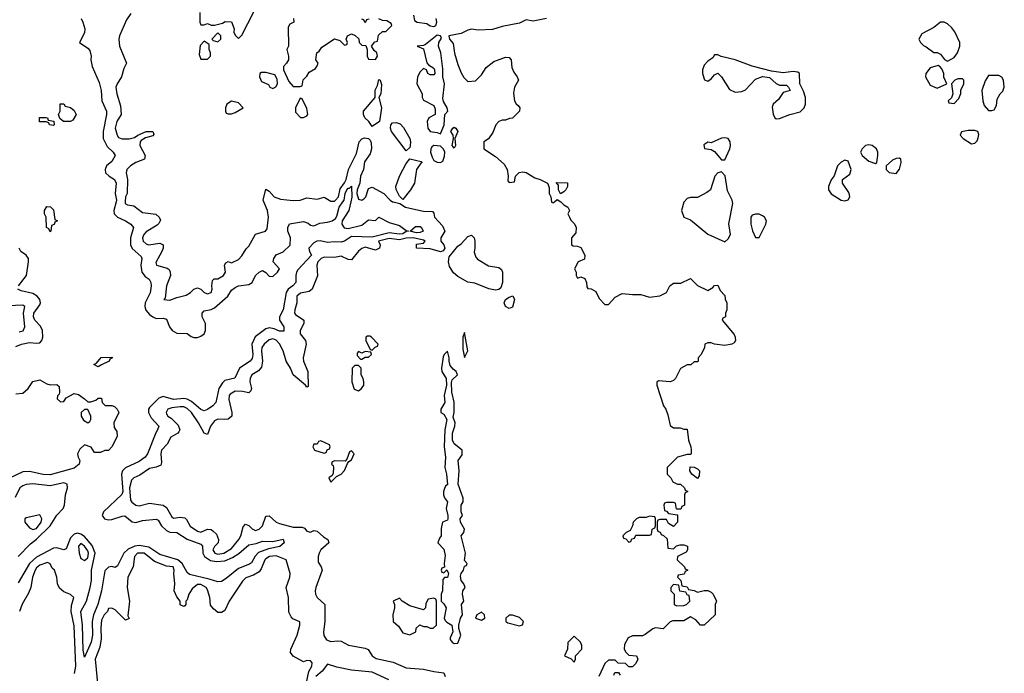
# Model space of a CAD drawing. Header units: inches. Extents: x 2380249 to 2585472, y 382747 to 546448.
# Tile 322 of 626: x 2561632 to 2567382, y 397248 to 401064. Entities that reach past the tile are written whole.
import ezdxf

# ---------------------------------------------------------------- set-up
doc = ezdxf.new("R2010")
doc.units = ezdxf.units.IN
doc.header["$MEASUREMENT"] = 0
doc.layers.add('C5369', color=7, linetype='Continuous')
doc.layers.add('C5460', color=7, linetype='Continuous')

msp = doc.modelspace()

# ---------------------------------------------------------------- linework, layer by layer
at = {"layer": 'C5369', "color": 4}
for points, elevation in [([(2563566, 400000), (2563555, 399950), (2563515.6, 399890), (2563513.7, 399870), (2563527.9, 399847.9), (2563550, 399844.4), (2563630, 399864.4), (2563670, 399896), (2563710, 399892), (2563730, 399910.8), (2563790, 399878.8), (2563850, 399863), (2563890, 399832.7), (2563902, 399830), (2563890, 399827.8), (2563870, 399814.3), (2563850, 399811.2), (2563790, 399818.7), (2563690, 399794.3), (2563570, 399797.4), (2563530, 399771.3), (2563510, 399765.6), (2563470, 399767.6), (2563430, 399763.5), (2563386.7, 399773.3), (2563368.3, 399771.7), (2563350, 399760.4), (2563321.6, 399730), (2563324.7, 399710), (2563337.3, 399690), (2563256.2, 399603.8), (2563248.2, 399590), (2563244.4, 399570), (2563245.3, 399530), (2563228.2, 399510), (2563199.5, 399490), (2563188.2, 399471.8), (2563170.4, 399370.4), (2563150.3, 399330), (2563148.7, 399310), (2563175.5, 399270), (2563174.2, 399245.8), (2563150, 399244.7), (2563118.4, 399258.4), (2563090, 399264), (2563070, 399258.9), (2563007.3, 399212.7), (2562988.8, 399170), (2562993.1, 399110), (2562990, 399085.2), (2562979.1, 399070), (2562915.5, 399030), (2562888.4, 398971.6), (2562830, 398956.9), (2562815.8, 398944.2), (2562795.6, 398910), (2562778, 398830), (2562760.5, 398810), (2562730, 398787.8), (2562710, 398779.6), (2562690, 398787.6), (2562634.8, 398834.8), (2562610, 398847.8), (2562590, 398851.6), (2562530, 398845.7), (2562470, 398863.5), (2562444.7, 398855.3), (2562390, 398799.5), (2562384.2, 398790), (2562385.3, 398770), (2562400.2, 398740.2), (2562444.9, 398690), (2562438, 398670), (2562427.4, 398652.6), (2562379.5, 398530), (2562364.9, 398510), (2562330, 398484), (2562250, 398448.2), (2562233.1, 398430), (2562226.5, 398410), (2562235.2, 398310), (2562228.8, 398291.2), (2562120.8, 398190), (2562114.3, 398170), (2562127, 398150), (2562150, 398144.3), (2562170, 398145.4), (2562230, 398166.5), (2562247.1, 398167.1), (2562290, 398133.4), (2562310, 398129.1), (2562350, 398139.5), (2562430, 398148.2), (2562441.3, 398141.3), (2562461.1, 398110), (2562490, 398081.5), (2562510, 398072.9), (2562550, 398070.4), (2562610, 398031.8), (2562690, 398003), (2562699.5, 397990), (2562702.3, 397950), (2562712, 397930), (2562747.5, 397907.5), (2562780.9, 397900.9), (2562830, 397905.3), (2562875.3, 397924.7), (2562912, 397948.1), (2562970, 397998.4), (2563013.3, 398006.7), (2563050, 398020.5), (2563110, 398017.1), (2563170, 398030.8), (2563176, 398010), (2563151.9, 397988.1), (2563085.3, 397974.7), (2563026.6, 397953.4), (2563007.7, 397932.3), (2562986, 397894), (2562975.1, 397884.9), (2562910, 397859.7), (2562838.6, 397801.4), (2562810, 397784.5), (2562790, 397781.6), (2562738.7, 397798.7), (2562624.6, 397824.6), (2562610, 397836), (2562580.4, 397890), (2562556.3, 397910), (2562450, 397941.4), (2562385.5, 397985.5), (2562330, 397994.6), (2562304.9, 397990), (2562266.2, 397973.8), (2562240.3, 397950), (2562203.8, 397876.2), (2562190, 397866), (2562170, 397871.8), (2562150, 397867.8), (2562130, 397846), (2562110.2, 397729.8), (2562089.1, 397650), (2562062.9, 397590), (2562058.6, 397570), (2562055.5, 397550), (2562058, 397470), (2562050.3, 397430.3), (2562010, 397342), (2562002.8, 397382.8), (2561999.8, 397530), (2561989.8, 397610), (2562022.7, 397670), (2562044.4, 397750), (2562050.9, 397790), (2562050.8, 397850), (2562073, 397950), (2562055.1, 397995.1), (2562010, 398046.6), (2561990, 398060.3), (2561970, 398065.8), (2561950, 398060.9), (2561930, 398038.4), (2561904.5, 397975.5), (2561890, 397969.2), (2561850, 397981.3), (2561830, 397978.3), (2561730, 397925.6), (2561689.1, 397890), (2561623, 397777)], 24), ([(2562194.8, 400000), (2562182.4, 399950), (2562184.9, 399930), (2562203, 399910), (2562250.2, 399890.2), (2562282, 399870), (2562296.3, 399850), (2562280.3, 399790), (2562280.3, 399750), (2562290, 399728.2), (2562340.9, 399680.9), (2562346, 399670), (2562340.3, 399630), (2562345.3, 399590), (2562365.1, 399565.1), (2562388.1, 399548.1), (2562397.3, 399530), (2562400.7, 399510), (2562394.9, 399470), (2562364.7, 399410), (2562362.4, 399390), (2562368.6, 399368.6), (2562390, 399343.7), (2562410, 399328.8), (2562430, 399320.3), (2562470, 399322), (2562490, 399316), (2562508, 399270), (2562522, 399250), (2562550, 399233), (2562610, 399231), (2562633.4, 399213.4), (2562650, 399208), (2562670, 399208.5), (2562690, 399215.5), (2562709.3, 399230), (2562716.9, 399250), (2562716.9, 399290), (2562697, 399330), (2562698, 399350), (2562710, 399364), (2562750, 399372.4), (2562770, 399381.6), (2562847, 399450), (2562870, 399484), (2562890, 399500.5), (2562910, 399510.5), (2562970, 399518.8), (2562989.5, 399530.5), (2563009.6, 399570.4), (2563030, 399590.7), (2563050, 399599.1), (2563070, 399588), (2563090, 399566), (2563110, 399563.6), (2563137.6, 399590), (2563149.3, 399610), (2563113.2, 399650), (2563116, 399670), (2563129.6, 399690.4), (2563171.1, 399708.9), (2563212.6, 399747.4), (2563214, 399790), (2563198, 399830), (2563198, 399850), (2563207.6, 399872.4), (2563290, 399884.9), (2563316.3, 399876.3), (2563330, 399864.7), (2563350, 399861), (2563384.5, 399875.5), (2563430, 399881.3), (2563458, 399890), (2563476.3, 399903.7), (2563483.7, 399916.3), (2563497.6, 399970), (2563519, 400000)], 24), ([(2562249.1, 400000), (2562248.6, 399990), (2562262, 399982), (2562298, 399978), (2562350, 399939.1), (2562428, 399928), (2562446.8, 399910), (2562454, 399894), (2562445.8, 399874.2), (2562436.1, 399863.9), (2562370, 399824.5), (2562357.1, 399810), (2562348.7, 399790), (2562353, 399770), (2562370, 399754.9), (2562384.7, 399750), (2562450, 399758.8), (2562471, 399750), (2562470.8, 399730), (2562462.8, 399710), (2562426.8, 399646.8), (2562432, 399630), (2562493.4, 399613.4), (2562504.9, 399604.9), (2562510.5, 399590.5), (2562513, 399570), (2562490.5, 399510), (2562482, 399438), (2562474, 399430), (2562510, 399427.3), (2562550, 399442.8), (2562604.7, 399455.3), (2562630, 399471.3), (2562650, 399491), (2562670, 399498), (2562690, 399491.3), (2562710, 399471.3), (2562730, 399462.8), (2562750, 399472), (2562757.2, 399490), (2562754, 399510), (2562758, 399542), (2562768.8, 399551.1), (2562790, 399551), (2562822, 399570), (2562833.2, 399590), (2562829, 399630), (2562836.4, 399643.6), (2562850, 399652), (2562870, 399644.7), (2562910, 399664.7), (2562930, 399684.7), (2562954, 399726), (2562970, 399742), (2563009, 399811), (2563068, 399830), (2563077, 399843), (2563085.2, 399910), (2563079.3, 399950), (2563058.2, 400000)], 28), ([(2563812.3, 400000), (2563851.6, 399991.6), (2563886, 399970), (2563910, 399963.1), (2563990, 399946.8), (2564043.6, 399943.6), (2564050, 399934), (2564054.8, 399910), (2564101, 399861), (2564114.9, 399830), (2564092.4, 399790), (2564092.4, 399770), (2564108.6, 399750), (2564114.4, 399730), (2564106, 399714), (2564090.5, 399709.5), (2564030, 399726), (2563949.7, 399729.7), (2563950, 399752.7), (2563990, 399758.8), (2563999.3, 399770), (2563990, 399777), (2563929.4, 399790.6), (2563890, 399789), (2563850, 399778.2), (2563790, 399786.5), (2563727.7, 399770), (2563737.3, 399750), (2563734, 399730), (2563710, 399718.4), (2563650, 399735.3), (2563630, 399727.3), (2563610, 399712), (2563570, 399661.2), (2563550, 399663.7), (2563510, 399682.7), (2563470, 399676.3), (2563410, 399677.1), (2563392.7, 399670), (2563373.4, 399650), (2563367.3, 399630), (2563370.7, 399569.3), (2563341, 399490), (2563322.5, 399477.5), (2563272.7, 399467.3), (2563250.8, 399450), (2563250.5, 399410), (2563239.1, 399370), (2563237.3, 399350), (2563243.1, 399343.1), (2563290.8, 399310), (2563290.8, 399290), (2563271, 399250), (2563271, 399230), (2563300.7, 399190), (2563305.5, 399170), (2563287.2, 399090), (2563290.4, 399070), (2563315.8, 399010), (2563316.9, 398923.1), (2563310, 398918), (2563302, 398930), (2563229.7, 398989.7), (2563213.3, 399030), (2563188, 399070), (2563171.2, 399130), (2563150, 399171.8), (2563130, 399193.6), (2563110, 399200.7), (2563090, 399194.5), (2563059.1, 399170), (2563046.7, 399150), (2563044.2, 399130), (2563050.4, 399069.6), (2563044.1, 399035.9), (2563026.2, 399013.8), (2562988.8, 398991.2), (2562979.1, 398970), (2562976.3, 398950), (2562986.8, 398910), (2562982.8, 398897.2), (2562970, 398886), (2562933.8, 398893.8), (2562890, 398894.5), (2562862, 398878), (2562854.8, 398870), (2562853.4, 398846.6), (2562870.4, 398770), (2562870.4, 398749.6), (2562850, 398732.7), (2562830, 398729.2), (2562790, 398732), (2562770, 398721.2), (2562747.3, 398690), (2562730, 398642), (2562709.2, 398650), (2562676.2, 398710), (2562636.2, 398770), (2562610, 398794), (2562590, 398802.9), (2562570, 398803.6), (2562521.6, 398798.4), (2562498, 398790), (2562486.8, 398770), (2562490, 398762), (2562498, 398750), (2562517.6, 398737.6), (2562557.3, 398697.3), (2562567.3, 398670), (2562562, 398658), (2562556, 398650), (2562514.2, 398625.8), (2562493.7, 398586.3), (2562460.7, 398550), (2562456.3, 398530), (2562461.4, 398478.6), (2562456.4, 398463.6), (2562430, 398452), (2562390, 398443.7), (2562334.2, 398405.8), (2562298.8, 398390), (2562285.1, 398374.9), (2562273.7, 398330), (2562279.9, 398259.9), (2562287, 398247), (2562310, 398230.6), (2562330, 398225.5), (2562390, 398240.5), (2562470.5, 398230.5), (2562490, 398216), (2562521.1, 398161.1), (2562530, 398154.8), (2562570, 398160.5), (2562596.1, 398156.1), (2562606.2, 398146.2), (2562627.6, 398107.6), (2562670, 398077.1), (2562690, 398073), (2562730, 398090.6), (2562750, 398088), (2562760.7, 398080.7), (2562781.1, 398061.1), (2562794, 398030), (2562790.8, 398010), (2562770, 397989), (2562760.5, 397970), (2562771, 397950), (2562790, 397944.2), (2562824, 397950), (2562870, 397977.1), (2562911.8, 398030), (2562922.9, 398050), (2562937.2, 398102.8), (2562950, 398118), (2562970, 398111), (2562990, 398090.8), (2563010, 398082), (2563030, 398090.6), (2563049.4, 398110), (2563070, 398164.7), (2563074, 398166), (2563090, 398166.8), (2563130, 398130.7), (2563150, 398122), (2563230, 398102.3), (2563281.4, 398101.4), (2563295.5, 398095.5), (2563310, 398078), (2563330, 398071.3), (2563350, 398081), (2563370, 398078.8), (2563405.5, 398045.5), (2563431, 398030), (2563437.3, 398010), (2563390.5, 397970), (2563380.3, 397950), (2563375.3, 397930), (2563376.1, 397896.1), (2563393, 397870), (2563398.4, 397850), (2563361.1, 397750), (2563358, 397730), (2563360.3, 397710), (2563370, 397690.7), (2563414.8, 397650), (2563414.9, 397550), (2563405.7, 397490), (2563408.8, 397468.8), (2563423.9, 397443.9), (2563450, 397434.4), (2563490, 397438.4), (2563510, 397435.5), (2563553, 397413), (2563650, 397396), (2563667.3, 397387.3), (2563690.8, 397350), (2563714, 397334), (2563813.8, 397313.8), (2563890, 397280.7), (2563990, 397272.7), (2564050, 397258), (2564110, 397250.5), (2564116.3, 397230)], 28), ([(2564737.8, 400000), (2564738, 399998), (2564750, 399994), (2564756, 400000)], 32), ([(2564791.9, 400000), (2564796.9, 399996.9), (2564810, 399982), (2564834, 399970), (2564842, 399950), (2564834, 399930), (2564842, 399910), (2564850, 399894), (2564871.6, 399871.6), (2564882, 399850), (2564879.6, 399820.4), (2564854, 399790), (2564854, 399750), (2564863.6, 399743.6), (2564890, 399742), (2564910, 399734), (2564931.6, 399688.4), (2564930, 399666), (2564894, 399650), (2564872, 399610), (2564882, 399590), (2564882, 399570), (2564890, 399554), (2564910, 399562), (2564932.7, 399552.7), (2564942, 399530), (2564943.6, 399503.6), (2564950, 399494), (2564970, 399492), (2564996.9, 399476.9), (2565016.9, 399436.9), (2565050, 399402), (2565070, 399402), (2565110, 399444.7), (2565150, 399464.7), (2565210, 399458.8), (2565259.8, 399459.8), (2565310, 399444.7), (2565370, 399452), (2565408.4, 399471.6), (2565428.7, 399510), (2565450, 399524.7), (2565493.6, 399526.4), (2565550, 399552), (2565591.2, 399511.1), (2565650, 399482), (2565680.4, 399499.6), (2565690, 399512), (2565710, 399514), (2565723.6, 399483.6), (2565750, 399454), (2565752.7, 399432.7), (2565762, 399410), (2565762, 399370), (2565754, 399350), (2565754, 399330), (2565738, 399322), (2565734, 399310), (2565805.4, 399225.4), (2565811.2, 399211.1), (2565812, 399190), (2565803.6, 399176.4), (2565791.2, 399168.9), (2565750, 399162), (2565688.8, 399168.9), (2565670, 399178), (2565650, 399178), (2565634, 399170), (2565632, 399150), (2565611.6, 399108.4), (2565594, 399090), (2565594, 399070), (2565590, 399066), (2565570, 399066), (2565551.6, 399048.4), (2565530, 399048), (2565491.6, 399028.4), (2565462, 398970), (2565450, 398958), (2565430, 398949), (2565363.6, 398956.4), (2565352.7, 398947.3), (2565352, 398930), (2565391.3, 398810), (2565404.7, 398790), (2565416.9, 398756.9), (2565430, 398694), (2565450, 398682), (2565490, 398682), (2565510, 398674), (2565530, 398674), (2565538, 398610), (2565552, 398570), (2565554, 398550), (2565554, 398530), (2565550, 398526), (2565530, 398526), (2565474, 398510), (2565414, 398450), (2565414, 398410), (2565434, 398390), (2565445.4, 398365.4), (2565472.7, 398352.7), (2565491.6, 398351.6), (2565514, 398330), (2565518, 398318), (2565534, 398310), (2565518, 398302), (2565514, 398290), (2565514, 398230), (2565498, 398222), (2565492.7, 398207.3), (2565467.3, 398207.3), (2565462, 398242), (2565450, 398246), (2565410, 398246), (2565398, 398242), (2565394, 398230), (2565398, 398198), (2565410, 398194), (2565422, 398182), (2565472.7, 398172.7), (2565474, 398130), (2565450, 398106), (2565422, 398122), (2565410, 398146), (2565370, 398146), (2565358, 398142), (2565354, 398130), (2565354, 398090), (2565358, 398078), (2565372.7, 398072.7), (2565378, 398058), (2565392.7, 398052.7), (2565412.7, 398032.7), (2565418, 397978), (2565450, 397974), (2565468.4, 397991.6), (2565490, 397998), (2565510, 397998), (2565531.3, 397991.3), (2565532, 397970), (2565523.6, 397956.4), (2565474, 397930), (2565472, 397910), (2565514, 397870), (2565518, 397858), (2565534, 397850), (2565518, 397842), (2565512.7, 397827.3), (2565478, 397822), (2565474, 397810), (2565494, 397790), (2565498, 397758), (2565530, 397754), (2565538, 397738), (2565570, 397732), (2565590, 397722), (2565629, 397731), (2565650.9, 397730.9), (2565670, 397722), (2565682, 397710), (2565702, 397670), (2565694, 397650), (2565694, 397590), (2565630, 397529), (2565608, 397530), (2565580.4, 397560.4), (2565550, 397578), (2565510, 397555.3), (2565445.4, 397554.6), (2565430, 397548), (2565390, 397508.7), (2565345.4, 397514.6), (2565330, 397508.7), (2565285.4, 397474.6), (2565270, 397468), (2565210, 397468), (2565185.4, 397454.6), (2565163.6, 397416.4), (2565162, 397390), (2565171.6, 397371.6), (2565190, 397354), (2565234, 397350), (2565242, 397330), (2565230, 397306), (2565210, 397286), (2565190, 397286), (2565170, 397306), (2565127.3, 397307.3), (2565110, 397326), (2565070, 397326), (2565050, 397306), (2565014, 397230)], 32), ([(2565511.9, 400000), (2565510, 399998), (2565496, 399950), (2565510.9, 399910.9), (2565550, 399894.8), (2565650, 399810.7), (2565750, 399767.3), (2565770, 399784.7), (2565784, 399810), (2565772.7, 399872.7), (2565795.8, 399990), (2565794.4, 400000)], 36), ([(2561624.5, 399510), (2561672.3, 399570), (2561684.2, 399650), (2561682.9, 399670), (2561670, 399689.3), (2561639.3, 399710), (2561629.6, 399729.6)], 24), ([(2561610, 399155.5), (2561642, 399170), (2561690, 399178.9), (2561730, 399174.6), (2561750, 399177), (2561762, 399190), (2561767.4, 399210), (2561766, 399250), (2561754.2, 399274.2), (2561721.3, 399310), (2561712.8, 399330), (2561715.8, 399350), (2561750, 399398.8), (2561753.5, 399410), (2561750.9, 399430), (2561734.3, 399450), (2561710, 399465.4), (2561640.5, 399480.5), (2561621.2, 399490)], 24), ([(2561630, 399241.6), (2561651.8, 399248.2), (2561662.7, 399270), (2561655.1, 399350), (2561662, 399390), (2561650, 399397.2), (2561430, 399388)], 28), ([(2561610, 398878.8), (2561650, 398884), (2561681.2, 398910), (2561710, 398951), (2561750, 398961), (2561790, 398938), (2561810, 398931.3), (2561850, 398934), (2561862, 398922), (2561864.7, 398890), (2561862, 398878), (2561852.7, 398867.3), (2561852, 398850), (2561870, 398832), (2561890, 398834), (2561903.1, 398856.9), (2561950, 398882), (2561975.3, 398875.3), (2562011, 398851), (2562030, 398832), (2562047.3, 398832.7), (2562076.4, 398843.6), (2562090, 398854), (2562110, 398854), (2562114, 398830), (2562132, 398812), (2562170, 398811.3), (2562185.4, 398805.4), (2562202, 398790), (2562212, 398770), (2562182, 398710), (2562183.6, 398683.6), (2562199.6, 398659.6), (2562202, 398630), (2562171.3, 398570), (2562150, 398548.7), (2562130, 398548), (2562103.6, 398536.4), (2562076.4, 398536.4), (2562070, 398538), (2562049.1, 398569.1), (2562010, 398582), (2561983.4, 398556.6), (2561970.7, 398530), (2561974, 398510), (2561984, 398490), (2561979.1, 398470), (2561950, 398445.7), (2561810, 398406.3), (2561770, 398408.9), (2561690, 398426), (2561650, 398425.1), (2561572.5, 398387.5)], 16), ([(2561623.5, 397930), (2561695.7, 398004.3), (2561730, 398031.6), (2561809.7, 398110), (2561849, 398171), (2561886, 398210), (2561893.5, 398230), (2561898.9, 398290), (2561912.4, 398330), (2561910, 398351.5), (2561890, 398361), (2561810, 398341.8), (2561710, 398354.4), (2561670, 398349.7), (2561650, 398342.6), (2561634, 398330), (2561605.3, 398274.7)], 24), ([(2563305.6, 397185.6), (2563320.9, 397259.1), (2563338, 397290), (2563339.3, 397310), (2563330, 397321.2), (2563310, 397324), (2563290, 397315.3), (2563229.1, 397349.1), (2563214, 397370), (2563216, 397390), (2563253.3, 397470), (2563269, 397530), (2563268.4, 397548.4), (2563227.2, 397567.2), (2563217, 397577), (2563204.5, 397604.5), (2563201.6, 397690), (2563188.7, 397750), (2563209.5, 397810), (2563211.4, 397831.5), (2563189, 397910), (2563130, 397933.5), (2563091.3, 397930), (2563070, 397916.2), (2563063.8, 397910), (2563042.6, 397857.4), (2563030, 397840.9), (2562998.3, 397821.7), (2562953.7, 397806.3), (2562933.1, 397786.9), (2562856.3, 397670), (2562830, 397615.3), (2562810, 397604), (2562790, 397604), (2562763.7, 397623.7), (2562746.6, 397646.6), (2562742.9, 397690), (2562730, 397736), (2562720.7, 397750), (2562690, 397767.6), (2562670, 397767.3), (2562638.6, 397741.4), (2562619.3, 397710), (2562610, 397678), (2562602, 397670), (2562602, 397650), (2562596.9, 397643.1), (2562590, 397638), (2562570, 397648.7), (2562569, 397670), (2562550, 397695.3), (2562535.1, 397730), (2562538.4, 397770), (2562532, 397830), (2562535.1, 397850), (2562529.1, 397869.1), (2562490, 397874), (2562420.5, 397900.5), (2562359, 397950), (2562321, 397950), (2562302, 397930), (2562294.8, 397870), (2562263, 397810), (2562259.3, 397750), (2562273.4, 397670), (2562264.7, 397584.7), (2562271.3, 397568.7), (2562250, 397558), (2562190, 397618), (2562170, 397628), (2562150, 397626), (2562144.7, 397610), (2562126, 397590), (2562110, 397558), (2562105.7, 397514.3), (2562108.6, 397450), (2562099.5, 397400.5), (2562073.4, 397330), (2562089, 397170)], 28), ([(2561953, 397247), (2561961, 397290), (2561950, 397526), (2561933.6, 397610), (2561935.5, 397644.5), (2561948, 397690), (2561928.8, 397708.9), (2561890, 397724), (2561864.8, 397744.8), (2561854, 397770), (2561848.7, 397810), (2561835.3, 397850), (2561822.7, 397862.7), (2561810, 397888), (2561795.5, 397895.5), (2561750, 397879.3), (2561730, 397864), (2561722, 397850), (2561706.4, 397810), (2561697.1, 397750), (2561684.4, 397715.6), (2561647.3, 397652.7), (2561630.5, 397610)], 28), ([(2563788.7, 397210), (2563690, 397255.6), (2563570, 397267.3), (2563484.2, 397284.2), (2563430, 397302), (2563399.5, 397260.5), (2563361, 397230)], 28), ([(2565102, 397238), (2565107.3, 397252.7), (2565130, 397254), (2565138, 397238)], 32)]:
    msp.add_lwpolyline(points, dxfattribs=dict(at, elevation=elevation))
for points, elevation in [([(2561810, 399826), (2561802, 399842), (2561788, 399850), (2561786, 399910), (2561778, 399930), (2561778, 399950), (2561790, 399974), (2561811.6, 399971.6), (2561830, 399954), (2561838, 399898), (2561854, 399890), (2561838, 399882), (2561832.7, 399867.3), (2561818, 399862), (2561814, 399830)], 16), ([(2565950, 399929), (2565930, 399929), (2565910, 399922), (2565902.8, 399910), (2565902, 399870), (2565910.7, 399830.7), (2565930, 399792), (2565950, 399792), (2565989, 399870), (2565994, 399890), (2565982, 399910), (2565970, 399919)], 36), ([(2563950, 399819.8), (2563913.2, 399830), (2563943.9, 399856.1), (2563970, 399856.5), (2563979.3, 399850), (2563988.4, 399830), (2563970, 399820.8)], 24), ([(2564410, 399484), (2564372.1, 399492.1), (2564290, 399526.6), (2564250, 399532), (2564190, 399565.2), (2564166.2, 399586.2), (2564142, 399622), (2564136.3, 399650), (2564140.8, 399679.2), (2564190, 399742), (2564210, 399756), (2564250, 399798.8), (2564270, 399806), (2564286, 399790), (2564290.8, 399770), (2564290.8, 399729.2), (2564286, 399706), (2564296.9, 399676.9), (2564306, 399666), (2564370, 399626), (2564430, 399618), (2564446, 399606), (2564451, 399590), (2564450.9, 399529.1), (2564441, 399499), (2564430, 399488)], 28), ([(2564490, 399378), (2564469, 399390), (2564462, 399410), (2564468.8, 399431.1), (2564490, 399444.7), (2564511.3, 399451.3), (2564522, 399430), (2564510, 399386)], 28), ([(2563676.4, 399216.4), (2563663.6, 399216.4), (2563654, 399210), (2563654, 399190), (2563678, 399138), (2563690, 399134), (2563707.3, 399152.7), (2563722, 399158), (2563726, 399170), (2563686, 399210)], 32), ([(2564230, 399238), (2564221, 399210), (2564220.5, 399139.5), (2564230, 399092), (2564249, 399130)], 32), ([(2562090, 399038), (2562066, 399050), (2562080.4, 399059.6), (2562108.8, 399091.1), (2562170, 399094), (2562174, 399090), (2562158, 399082), (2562154, 399070), (2562110, 399048)], 16), ([(2563650, 399126), (2563630, 399118), (2563610, 399126), (2563603.6, 399116.4), (2563603.6, 399103.6), (2563622, 399082), (2563630, 399082), (2563650, 399094), (2563670, 399094), (2563686, 399110), (2563682, 399122)], 32), ([(2564130, 399128.7), (2564111.3, 399110), (2564105.2, 399094.8), (2564096, 399030), (2564098, 399010), (2564122.8, 398970), (2564124, 398930), (2564110.7, 398869.3), (2564114, 398830), (2564091.3, 398790), (2564092, 398770), (2564110, 398761), (2564127.3, 398730), (2564114.8, 398670), (2564110.6, 398570), (2564118.8, 398510), (2564114, 398450), (2564124, 398410), (2564130.7, 398350), (2564118.8, 398341.2), (2564112.8, 398327.2), (2564106.8, 398310), (2564106.8, 398290), (2564113.2, 398273.2), (2564130.5, 398250), (2564122, 398210), (2564133.4, 398170), (2564133.4, 398150), (2564130, 398142), (2564102, 398130), (2564094, 398094), (2564094, 398050), (2564083.6, 398036.4), (2564074, 398010), (2564110, 397972), (2564116.8, 397936.8), (2564111, 397890), (2564112.7, 397867.3), (2564098, 397862), (2564094, 397850), (2564098, 397838), (2564110, 397834), (2564127.3, 397852.7), (2564136, 397830), (2564130, 397808), (2564112.7, 397807.3), (2564103.6, 397796.4), (2564102, 397730), (2564094, 397710), (2564094, 397670), (2564110, 397654), (2564122, 397630), (2564111, 397570), (2564116, 397556), (2564126, 397546), (2564156, 397530), (2564161, 397490), (2564145.4, 397454.6), (2564146.4, 397446.4), (2564158, 397430), (2564170, 397422.8), (2564190, 397424.7), (2564209, 397470), (2564197.2, 397510), (2564196, 397530), (2564207, 397570), (2564218, 397590), (2564213.2, 397650), (2564226, 397670), (2564218.4, 397710), (2564220.7, 397730), (2564233.2, 397750), (2564226, 397770), (2564209.6, 397790), (2564205.6, 397814.4), (2564210, 397831.3), (2564224, 397850), (2564230, 397874), (2564242, 397878), (2564246, 397890), (2564230, 397906), (2564235.3, 397950), (2564209.6, 398050), (2564225.2, 398070), (2564229.2, 398090), (2564206.6, 398130), (2564203.7, 398150), (2564219, 398170), (2564209.4, 398190), (2564209.4, 398230), (2564221.2, 398250), (2564222.7, 398270), (2564192, 398352), (2564198, 398430), (2564192.3, 398490), (2564216.1, 398523.9), (2564217, 398550), (2564168.5, 398588.4), (2564158.9, 398610), (2564159.6, 398650), (2564174, 398690), (2564174.5, 398710), (2564164.1, 398744.1), (2564169.5, 398770.5), (2564169.3, 398830.7), (2564155.1, 398890), (2564154, 398946), (2564158, 398962), (2564188.7, 398990), (2564182, 399010), (2564162.9, 399022.9), (2564145.4, 399045.4), (2564139.5, 399070), (2564140.7, 399090)], 32), ([(2563610, 399046), (2563590, 399046), (2563574, 399030), (2563572, 398950), (2563586.4, 398906.4), (2563610, 398898), (2563628, 398910), (2563642, 398930), (2563642, 398950), (2563638, 398970), (2563626, 398990), (2563626, 399030)], 32), ([(2562030, 398788), (2562010, 398788), (2561992, 398770), (2561991.3, 398750), (2562005.2, 398725.2), (2562030, 398711.3), (2562042, 398718), (2562048.7, 398730), (2562048.7, 398750)], 16), ([(2563390, 398606), (2563378, 398602), (2563370, 398586), (2563350, 398586), (2563344.7, 398570), (2563354, 398550), (2563410, 398534), (2563422, 398538), (2563427.3, 398552.7), (2563442, 398558), (2563446, 398570), (2563442, 398582)], 32), ([(2563570, 398546), (2563558, 398542), (2563542, 398498), (2563532.7, 398487.3), (2563472, 398488), (2563458, 398482), (2563454, 398470), (2563462, 398462), (2563464.7, 398450), (2563463.6, 398416.4), (2563456.9, 398403.1), (2563438, 398390), (2563450, 398364.7), (2563483.1, 398396.9), (2563510, 398411), (2563530, 398431.3), (2563547.3, 398472.7), (2563555.3, 398484.7), (2563570, 398494), (2563586, 398530)], 32), ([(2565590, 398386), (2565558, 398410), (2565546, 398430), (2565547.3, 398452.7), (2565570, 398452), (2565590, 398442), (2565602, 398430), (2565599.6, 398400.4)], 32), ([(2561750, 398174), (2561670, 398155.3), (2561662, 398150), (2561662, 398130), (2561690, 398098), (2561710, 398088), (2561730, 398094), (2561757, 398130), (2561761.2, 398150)], 28), ([(2565310, 398166), (2565290, 398158), (2565250, 398158), (2565234, 398150), (2565214, 398130), (2565211.6, 398108.4), (2565198, 398082), (2565174, 398070), (2565154, 398050), (2565158, 398038), (2565172.7, 398032.7), (2565190, 398014), (2565202, 398018), (2565207.3, 398032.7), (2565222, 398038), (2565230, 398054), (2565310, 398054), (2565322, 398058), (2565326, 398090), (2565342, 398098), (2565346, 398110), (2565346, 398150), (2565342, 398162)], 32), ([(2561990, 398005.2), (2561974.8, 397990), (2561979.3, 397950), (2561990, 397918), (2562010, 397906.8), (2562030, 397922.8), (2562033.7, 397950), (2562030, 397964), (2562011.4, 397990)], 28), ([(2565450, 397766), (2565434, 397750), (2565434, 397730), (2565454, 397710), (2565454, 397650), (2565470, 397642), (2565510, 397644.7), (2565526, 397650), (2565546, 397670), (2565542, 397702), (2565530, 397706), (2565522, 397722), (2565487.3, 397727.3), (2565482, 397762)], 32), ([(2564050, 397686), (2564018, 397682), (2564003.6, 397656.4), (2564002, 397630), (2563990, 397618), (2563910, 397642), (2563866, 397670), (2563850, 397686), (2563814, 397670), (2563822, 397650), (2563822, 397630), (2563811.3, 397590), (2563814, 397550), (2563843.6, 397523.6), (2563870, 397484.7), (2563910, 397472), (2563930, 397482), (2563946, 397490), (2563948.4, 397511.6), (2563968.4, 397531.6), (2563990, 397522), (2564010, 397522), (2564030, 397512), (2564047.3, 397512.7), (2564066, 397530), (2564066, 397670), (2564062, 397682)], 32), ([(2564330, 397606), (2564302, 397590), (2564294, 397570), (2564330, 397558), (2564348, 397570), (2564346, 397590)], 32), ([(2564510, 397588), (2564490, 397588), (2564472, 397570), (2564472, 397550), (2564482, 397542), (2564550, 397526), (2564568.4, 397531.6), (2564575.3, 397550), (2564550, 397574)], 32), ([(2564870, 397466), (2564832.7, 397427.3), (2564832, 397390), (2564814, 397350), (2564852.7, 397332.7), (2564870, 397314), (2564878, 397330), (2564878, 397350), (2564915.3, 397390), (2564915.3, 397410), (2564908, 397430)], 32)]:
    msp.add_lwpolyline(points, close=True, dxfattribs=dict(at, elevation=elevation))
at = {"layer": 'C5460', "color": 4}
for points, elevation in [([(2562281.1, 401098.9), (2562256.8, 401063.2), (2562214.8, 400970), (2562210.7, 400950), (2562214.8, 400910), (2562256, 400810), (2562240.5, 400779.5), (2562226.8, 400730), (2562201, 400690), (2562194, 400670), (2562200.5, 400630), (2562220.7, 400560.7), (2562225.5, 400510), (2562200.5, 400470), (2562190.6, 400430), (2562200.7, 400390), (2562210, 400376), (2562230, 400367.7), (2562271.9, 400368.1), (2562303.2, 400376.8), (2562322, 400390), (2562370.5, 400410.5), (2562410.6, 400410.6), (2562416, 400396), (2562410, 400385.2), (2562366.4, 400373.6), (2562341.4, 400358.6), (2562336, 400350), (2562334.8, 400330), (2562364.7, 400270), (2562362, 400250), (2562310, 400229.5), (2562278.8, 400210), (2562258.8, 400190), (2562254, 400170), (2562261.3, 400130), (2562259.1, 400050), (2562250.7, 400030), (2562249.1, 400000)], 28), ([(2562684.7, 401104.7), (2562684.7, 401050), (2562690, 401034), (2562710, 401034), (2562730, 401042), (2562750, 401032), (2562770, 401031.3), (2562816.4, 401043.6), (2562832.7, 401052.7), (2562870, 401052), (2562884.7, 401010), (2562882, 400990), (2562890, 400974), (2562910, 400954), (2562930, 400974), (2562999, 401110)], 32), ([(2561992, 401070), (2562002, 401050), (2562012, 401010), (2562010, 400986), (2561982, 400930), (2562030, 400898), (2562042.8, 400882.8), (2562050.5, 400850.5), (2562047.3, 400830), (2562054.9, 400790), (2562097.2, 400697.2), (2562107.2, 400650), (2562112.4, 400590), (2562138.7, 400530), (2562138.7, 400510), (2562119.6, 400410), (2562119.5, 400370), (2562143.6, 400323.6), (2562178.8, 400290), (2562190.8, 400270), (2562170, 400236), (2562138.8, 400210), (2562130.7, 400190), (2562134, 400170), (2562154.8, 400150), (2562185.5, 400130), (2562195.8, 400110), (2562190.3, 400050), (2562197.3, 400010), (2562194.8, 400000)], 24), ([(2563232, 401070), (2563234, 401050), (2563210, 401038), (2563199.6, 401020.4), (2563202, 400910), (2563192, 400890), (2563202, 400850), (2563202, 400830), (2563191.2, 400808.9), (2563172, 400790), (2563172, 400770), (2563203.6, 400703.6), (2563230, 400674), (2563270, 400674), (2563282, 400678), (2563287.3, 400712.7), (2563310, 400734), (2563323.1, 400756.9), (2563360.4, 400779.6), (2563370, 400794), (2563375.3, 400810), (2563362, 400830), (2563368, 400870), (2563380.4, 400879.6), (2563396.4, 400903.6), (2563470, 400951.3), (2563502, 400942), (2563530, 400914), (2563542, 400918), (2563546, 400930), (2563538, 400950), (2563546, 400970), (2563570, 400982), (2563591.6, 400971.6), (2563612.7, 400952.7), (2563614, 400930), (2563630, 400914), (2563652.7, 400912.7), (2563662, 400890), (2563662, 400850), (2563670, 400834), (2563710, 400832), (2563722, 400850), (2563718, 400870), (2563703.1, 400883.1), (2563686, 400910), (2563706, 400934), (2563722, 400938), (2563727.3, 400972.7), (2563750, 400994), (2563770, 400994), (2563806, 401030), (2563802, 401042), (2563776.4, 401056.4), (2563750, 401058), (2563730, 401068)], 32), ([(2563672.7, 401067.3), (2563658, 401062), (2563650, 401046), (2563642, 401062), (2563630, 401066)], 32), ([(2563932, 401090), (2563938, 401058), (2563954, 401050), (2564010, 401040.4), (2564030, 401027.1), (2564050, 401024.4), (2564062, 401030), (2564067.8, 401050), (2564063.6, 401070)], 32), ([(2564709.6, 401069.6), (2564630, 401054.7), (2564590, 401063.7), (2564550, 401044.2), (2564450, 401024), (2564392.8, 401007.2), (2564310, 401002.7), (2564270, 401007.6), (2564250, 401002.9), (2564210, 400982.7), (2564138, 400970), (2564143, 400950), (2564164.4, 400924.4), (2564171.3, 400868.7), (2564190, 400802), (2564210, 400754), (2564226.4, 400726.4), (2564250, 400702), (2564293.6, 400706.4), (2564330, 400742), (2564356.4, 400783.6), (2564400.4, 400819.6), (2564470, 400844.7), (2564490, 400842), (2564502, 400830), (2564505.4, 400785.4), (2564518, 400758), (2564538, 400730), (2564544.7, 400710), (2564521, 400670), (2564515.3, 400635.3), (2564522, 400590), (2564531.6, 400571.6), (2564543.6, 400563.6), (2564552, 400550), (2564551.3, 400530), (2564510, 400488), (2564492.7, 400487.3), (2564470, 400478), (2564450, 400478), (2564431.2, 400468.9), (2564412, 400450), (2564394.4, 400405.6), (2564370.9, 400369.1), (2564342, 400350), (2564342, 400310), (2564410, 400264.7), (2564460.7, 400220.7), (2564478, 400190), (2564484.7, 400150), (2564482, 400122), (2564490, 400114), (2564522, 400118), (2564528, 400150), (2564549, 400171), (2564570, 400176), (2564590, 400171.3), (2564639.8, 400139.8), (2564670.8, 400130.8), (2564714, 400110), (2564723.6, 400083.6), (2564724.7, 400050), (2564734, 400030), (2564737.8, 400000)], 32), ([(2563058.2, 400000), (2563054, 400010), (2563070, 400074), (2563090, 400062), (2563118, 400030), (2563155.2, 400015.2), (2563230, 400008), (2563270, 400010.8), (2563310, 400022.8), (2563370, 400016), (2563410, 400026.8), (2563450, 400004.9), (2563470, 400004.9), (2563477, 400010), (2563494.5, 400030), (2563503.5, 400076.5), (2563530, 400110.4), (2563538.5, 400130), (2563551.6, 400190), (2563598.3, 400281.7), (2563614.8, 400350), (2563630, 400369), (2563646.4, 400373.6), (2563670, 400370.3), (2563679.7, 400359.7), (2563685.5, 400345.5), (2563686.7, 400310), (2563678.9, 400281.1), (2563645.4, 400234.6), (2563639.1, 400190), (2563622.3, 400150), (2563618.6, 400110), (2563603.2, 400070), (2563601.2, 400050), (2563610, 400015.5), (2563630, 400010.4), (2563642.3, 400017.7), (2563654, 400030), (2563670, 400078.8), (2563690, 400086.8), (2563758, 400050), (2563794.8, 400010), (2563810, 400000.5), (2563812.3, 400000)], 28), ([(2565794.4, 400000), (2565793, 400010), (2565764.8, 400064.8), (2565752.1, 400152.1), (2565730, 400175.3), (2565710, 400168.7), (2565691.3, 400150), (2565666, 400070), (2565645.8, 400054.2), (2565590, 400026), (2565550, 400025.2), (2565530, 400019), (2565511.9, 400000)], 36), ([(2563519, 400000), (2563526.2, 400010), (2563533.3, 400050), (2563543.5, 400070), (2563550, 400080.4), (2563559.1, 400080.9), (2563570, 400092), (2563572.1, 400027.9), (2563566, 400000)], 24), ([(2564756, 400000), (2564770, 400014), (2564791.9, 400000)], 32)]:
    msp.add_lwpolyline(points, dxfattribs=dict(at, elevation=elevation))
for points, elevation in [([(2567030, 401048.7), (2567010, 401048.7), (2566970, 401018), (2566899.6, 400980.4), (2566882, 400950), (2566892, 400930), (2566910, 400912), (2566925.4, 400905.4), (2566970, 400872), (2566990, 400871.3), (2567010, 400862), (2567032, 400832), (2567050, 400822), (2567090, 400842), (2567108.7, 400870), (2567122, 400910), (2567122, 400930), (2567093.6, 400993.6), (2567076.5, 401016.5), (2567050, 401039)], 36), ([(2562790, 400986), (2562754, 400950), (2562762, 400942), (2562790, 400934), (2562806, 400950), (2562806, 400970)], 32), ([(2562710, 400938), (2562686.8, 400913.2), (2562679.6, 400859.6), (2562690, 400834), (2562730, 400834), (2562746, 400850), (2562746, 400870), (2562738, 400890), (2562738, 400918)], 32), ([(2564070, 400972.3), (2564002, 400918), (2563990, 400912.7), (2563954, 400910), (2563990, 400894), (2564010, 400812), (2564019.6, 400799.6), (2564050, 400781), (2564055.5, 400770), (2564056.3, 400750), (2564050, 400741.2), (2564030, 400741.2), (2564015.3, 400750), (2564008, 400770), (2563990, 400779), (2563970, 400759), (2563954.8, 400730), (2563950.7, 400690), (2563982, 400630), (2563982, 400610), (2563990, 400594), (2564050, 400562), (2564058, 400542), (2564058, 400510), (2564022, 400490), (2564011.3, 400470), (2564016, 400430), (2564030, 400411.3), (2564070, 400406), (2564090, 400398), (2564111, 400450), (2564114, 400510), (2564132.3, 400530), (2564129.3, 400550), (2564106.3, 400586.3), (2564103.3, 400603.3), (2564112.4, 400690), (2564102.4, 400730), (2564103.9, 400776.1), (2564091.2, 400870), (2564078, 400910), (2564079.7, 400930), (2564095.1, 400955.1), (2564089.4, 400969.4)], 32), ([(2565710, 400858), (2565690, 400858), (2565679.1, 400840.9), (2565650, 400821.2), (2565630, 400799), (2565618.8, 400770), (2565618.8, 400750), (2565631.6, 400711.6), (2565650, 400704.7), (2565670, 400718), (2565690, 400742), (2565710, 400751.3), (2565730.6, 400730.6), (2565776.3, 400656.3), (2565810, 400640.5), (2565850, 400644.9), (2565870, 400653.4), (2565930, 400716), (2565970, 400732), (2566010, 400726), (2566050, 400691.3), (2566070, 400682), (2566110, 400682), (2566122, 400670), (2566132, 400650), (2566090, 400638), (2566062.5, 400597.5), (2566031.3, 400570), (2566026.4, 400553.6), (2566031.3, 400511.3), (2566042, 400490), (2566050, 400484.7), (2566070, 400486), (2566129.4, 400510.6), (2566190, 400526), (2566214, 400550), (2566222, 400570), (2566222, 400610), (2566210, 400646), (2566188, 400690), (2566186, 400750), (2566176.4, 400756.4), (2566150, 400762), (2566090, 400753.2), (2566023.1, 400763.1), (2565910, 400793.2), (2565810, 400829.2), (2565728.8, 400848.9)], 36), ([(2563070, 400755.3), (2563044.7, 400755.3), (2563034, 400750), (2563032, 400730), (2563043.5, 400703.5), (2563084.7, 400684.7), (2563094, 400670), (2563110, 400662), (2563128, 400672), (2563138, 400690), (2563136.4, 400716.4), (2563122, 400742)], 32), ([(2566995.3, 400795.3), (2566950, 400782), (2566924.7, 400750), (2566922, 400730), (2566950, 400682), (2566990, 400664.7), (2567046, 400690), (2567028.8, 400728.9), (2567028, 400750), (2567016.4, 400776.4), (2567008.4, 400788.4)], 36), ([(2563690, 400440.9), (2563672, 400470), (2563647.3, 400490), (2563639.5, 400510), (2563640.9, 400530), (2563707.8, 400610), (2563707.6, 400652.4), (2563721.2, 400678.8), (2563730, 400714.8), (2563738, 400710), (2563745.4, 400685.4), (2563740.4, 400630), (2563730.4, 400610), (2563744.7, 400550), (2563733, 400470)], 28), ([(2567138, 400718), (2567110, 400718), (2567094, 400710), (2567074, 400690), (2567082, 400630), (2567072.7, 400607.3), (2567054, 400590), (2567058, 400578), (2567090, 400574), (2567116.4, 400603.6), (2567127.3, 400632.7), (2567128.4, 400651.6), (2567146, 400690), (2567146, 400710)], 36), ([(2567350, 400738), (2567290, 400738), (2567270, 400706), (2567251, 400650), (2567256, 400590), (2567263.5, 400563.5), (2567290, 400534), (2567310, 400534), (2567322, 400538), (2567336.4, 400563.6), (2567340.4, 400599.6), (2567358, 400630), (2567374, 400646), (2567382, 400670), (2567378, 400710), (2567368.4, 400728.4)], 36), ([(2562870, 400588), (2562842, 400570), (2562834, 400550), (2562834, 400530), (2562838, 400518), (2562850, 400514), (2562870, 400514), (2562890, 400522), (2562938, 400550), (2562910, 400578)], 32), ([(2563270, 400606), (2563242, 400550), (2563243.6, 400523.6), (2563272.7, 400492.7), (2563290, 400492), (2563310, 400502), (2563315.3, 400510), (2563310, 400546), (2563282, 400602)], 32), ([(2561930, 400468.7), (2561888.8, 400468.9), (2561867.3, 400487.3), (2561858, 400510), (2561868, 400530), (2561868.4, 400571.6), (2561890, 400572), (2561898, 400558), (2561930, 400552), (2561950, 400534), (2561962, 400510), (2561943.6, 400476.4)], 16), ([(2561830, 400446), (2561806, 400450), (2561802, 400462), (2561787.3, 400467.3), (2561747.3, 400467.3), (2561747.3, 400492.7), (2561787.3, 400492.7), (2561794, 400490), (2561798, 400478), (2561832, 400472), (2561834, 400450)], 16), ([(2563890, 400298), (2563803.6, 400410), (2563798, 400430), (2563799, 400450), (2563810, 400461), (2563830, 400462.8), (2563854.9, 400454.9), (2563873.7, 400433.7), (2563910.4, 400370), (2563914.9, 400350), (2563912.8, 400327.2), (2563910, 400318)], 28), ([(2564170, 400314), (2564157.2, 400330), (2564166, 400370), (2564163.7, 400390), (2564149.8, 400410), (2564161.2, 400430), (2564170, 400435.5), (2564178.8, 400430), (2564190.7, 400410), (2564174, 400370), (2564176.4, 400330)], 28), ([(2567210, 400417.2), (2567170, 400417.2), (2567131.6, 400408.4), (2567124.7, 400390), (2567142, 400370), (2567190, 400338), (2567210, 400342), (2567223.1, 400356.9), (2567230, 400374), (2567234, 400394), (2567228, 400410)], 36), ([(2565750, 400373.6), (2565730, 400371.3), (2565670, 400345.2), (2565650, 400348.7), (2565627.5, 400332.5), (2565632, 400312), (2565670, 400306), (2565690, 400294.9), (2565730, 400246), (2565750, 400246), (2565778.4, 400310), (2565782.9, 400330), (2565780.9, 400350), (2565769.5, 400369.5)], 36), ([(2564050, 400328.3), (2564038.3, 400321.7), (2564032.3, 400307.7), (2564031.8, 400290), (2564040.7, 400260.7), (2564050, 400242.4), (2564070, 400232), (2564090, 400230.4), (2564102.5, 400237.5), (2564113, 400267), (2564114.7, 400290), (2564107.9, 400307.9), (2564090, 400325.4)], 32), ([(2566590, 400334), (2566571.2, 400328.9), (2566552, 400310), (2566542, 400290), (2566551.3, 400270), (2566590, 400238), (2566630, 400224.7), (2566638, 400230), (2566644, 400270), (2566644, 400290), (2566635.3, 400310), (2566610, 400329)], 36), ([(2563870, 400014), (2563850, 400034), (2563831.6, 400071.6), (2563829.4, 400090), (2563849.7, 400150.3), (2563890, 400224.7), (2563910, 400252), (2563976, 400236), (2563982, 400230), (2563974.4, 400225.6), (2563950.4, 400189.6), (2563937.1, 400110), (2563914.4, 400070)], 28), ([(2566450, 400244), (2566430, 400232.7), (2566408.2, 400210), (2566387.5, 400152.5), (2566370, 400128), (2566354.8, 400090), (2566354.8, 400070), (2566370, 400047.3), (2566430, 400011), (2566450, 400006), (2566470, 400012), (2566479, 400030), (2566478, 400042), (2566474.8, 400054.8), (2566438, 400110), (2566438, 400130), (2566479, 400161), (2566488.7, 400190), (2566470, 400238)], 36), ([(2566770, 400255.3), (2566750, 400254), (2566730, 400244), (2566692, 400210), (2566692, 400190), (2566710, 400172), (2566750, 400166), (2566769.1, 400190.9), (2566779, 400230), (2566778, 400250)], 36), ([(2564790, 400048), (2564778, 400070), (2564778, 400098), (2564766, 400114), (2564831.3, 400111.3), (2564832, 400090), (2564822, 400070), (2564810, 400058)], 32)]:
    msp.add_lwpolyline(points, close=True, dxfattribs=dict(at, elevation=elevation))

doc.saveas('drawing.dxf')
